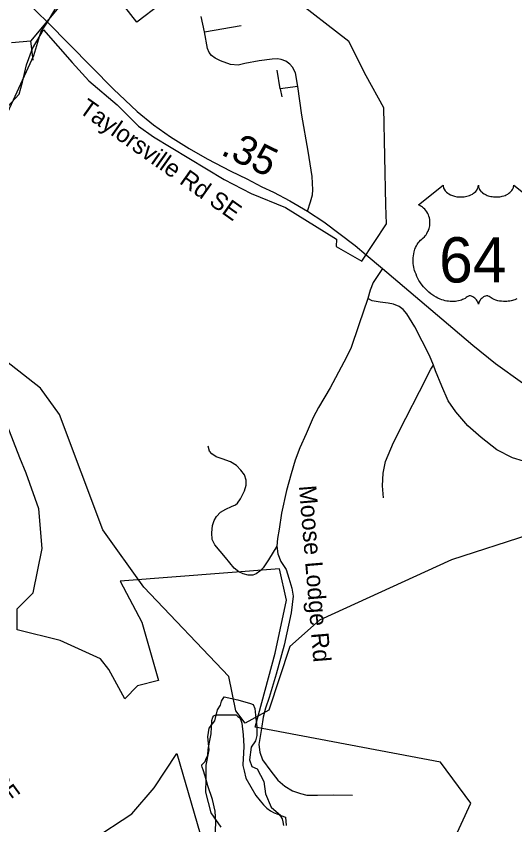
# Model space of a CAD drawing. Extents: x 1159738 to 1321356, y 736314 to 882035.
# Drawn here: x 1258568 to 1260713, y 797182 to 800663 of the extents above; entities that cross this region are included whole.
import ezdxf

# ---------------------------------------------------------------- set-up
doc = ezdxf.new("R2010")
doc.units = 0
for name, color, linetype in [('Exist Boundary Political City Limit New', 7, 'Continuous'), ('Exist Hydrographic Creek Single Shore', 7, 'Continuous'), ('Exist Hydrographic Misc Water Feature', 7, 'Continuous'), ('Exist Hydrographic Pond Under 1500 Sq Ft', 7, 'Continuous'), ('Exist Road Non-System Type 51', 7, 'Continuous'), ('Exist Road Non-System Type 51 Label', 7, 'Continuous'), ('Exist Road Primary US Attributed', 7, 'Continuous'), ('Exist Road Primary US Label', 7, 'Continuous'), ('Exist Road Primary US Mileage Hundredths English Label', 7, 'Continuous'), ('Exist Road Primary US Shield CELL', 7, 'Continuous'), ('Exist Road Primary US Shield Number Label', 7, 'Continuous'), ('Exist Road Primary US Structure Culvert CELL', 7, 'Continuous'), ('Map Preparation Boundary City Limit Buffer Line', 7, 'Continuous')]:
    doc.layers.add(name, color=color, linetype=linetype)

msp = doc.modelspace()

# ---------------------------------------------------------------- linework, layer by layer
at = {"layer": 'Exist Boundary Political City Limit New'}
msp.add_line((1259159.4, 800143.8), (1259462.2, 799959.8), dxfattribs=at)
for points in [[(1259462.2, 799959.8), (1259579, 799900.3), (1259726.3, 799839.4), (1259946.4, 799702.7), (1259944.7, 799671.6), (1260055.6, 799609), (1260161.8, 799769.3), (1260158, 799849.9), (1260149.4, 800268.1), (1260073, 800406.9), (1259999, 800554.9), (1259751.7, 800748.4)], [(1259188.8, 800714.2), (1259086.5, 800637.4), (1259035.3, 800702.8)], [(1258531.6, 800273.7), (1258581.1, 800327.9), (1258595.3, 800379.1), (1258612.4, 800453.1), (1258637.9, 800524.6), (1258686.3, 800603.9)], [(1258686.3, 800603.9), (1258808.7, 800463.5), (1258880, 800385.4), (1259002.2, 800281.6), (1259094.8, 800190.4), (1259159.4, 800143.8)], [(1258583.8, 798762.6), (1258529.7, 798902)], [(1260282.4, 796752.1), (1260524, 797275.6), (1260393.2, 797452.1), (1259596.6, 797602.9), (1259681.6, 797921.7), (1259730.7, 798149.9), (1259700.4, 798284.1), (1259015.5, 798230.4), (1259109.3, 798054), (1259180.4, 797803.6), (1259089.4, 797780.8), (1259035.4, 797723.9), (1258967.1, 797851.2), (1258930.6, 797896.1), (1258757.2, 797975.8), (1258572.4, 798021.3), (1258572.4, 798112.4), (1258640.7, 798180.7), (1258680.5, 798371.3), (1258665.8, 798542.8), (1258611.2, 798695.9), (1258583.8, 798762.6)], [(1258895.2, 797117.1), (1259065.2, 797229), (1259162.4, 797340.9), (1259258.9, 797489), (1259421, 796931.3)]]:
    msp.add_lwpolyline(points, dxfattribs=at)
at = {"layer": 'Exist Hydrographic Creek Single Shore'}
for points in [[(1258644.3, 800494.6), (1258674.9, 800593.8), (1258703.3, 800637.3), (1258735.1, 800690), (1258778.8, 800789.5)], [(1258136.9, 799600.7), (1258466.9, 800109.4), (1258644.3, 800494.6)]]:
    msp.add_lwpolyline(points, dxfattribs=at)
at = {"layer": 'Exist Hydrographic Misc Water Feature'}
for points in [[(1259872.9, 798062.5), (1259745, 797950.1), (1259654.9, 797676.2), (1259552.9, 797619.1), (1259512.9, 797672.4), (1259483, 797820.7), (1259117.9, 798205.6), (1258940.9, 798452.1), (1258753.9, 798948.2), (1258672.9, 799061.4), (1258345.9, 799317.5), (1258136.9, 799600.7)], [(1265378, 795998.8), (1265354.1, 796691.9), (1265315, 796817.5), (1265233.1, 796894.6), (1264910, 796953.6), (1264217, 797289.2), (1263563, 797463.2), (1262571, 797811.4), (1262431, 797889.6), (1262318, 798036.4), (1262295, 798128.7), (1262312.9, 798525.6), (1262247.9, 798579.4), (1261881, 798586.7), (1260777, 798431.6), (1260441, 798323.5), (1259872.9, 798062.5)], [(1259424.7, 797129), (1259426.3, 797190.9), (1259423.7, 797241.1), (1259413, 797291.4), (1259392.5, 797349.9), (1259381.6, 797392.2), (1259372.2, 797418.5), (1259368.5, 797430.6), (1259366.7, 797436.6), (1259366.7, 797440.6), (1259370.8, 797444.6), (1259377.1, 797450.4), (1259381.1, 797454.3), (1259385.5, 797468.2), (1259391.9, 797482.1), (1259394.4, 797506), (1259399.3, 797537.9), (1259406.2, 797573.8), (1259409.7, 797631.7), (1259414.1, 797645.6), (1259418.2, 797651.4), (1259426.3, 797655.3), (1259438.3, 797655), (1259484.3, 797655.8)], [(1259484.3, 797655.8), (1259490.3, 797655.6), (1259502.4, 797655.3), (1259508.3, 797655.1), (1259514.4, 797655), (1259522.2, 797648.8), (1259530.1, 797642.6), (1259533.9, 797632.5), (1259539.5, 797620.3), (1259544.2, 797570.2), (1259547, 797520.1), (1259546.2, 797490), (1259543, 797442.1), (1259542.9, 797438.1), (1259548.2, 797413.9), (1259555.5, 797383.7), (1259599.5, 797308.6), (1259617, 797286.1), (1259632.5, 797267.7), (1259646.1, 797253.3), (1259661.8, 797243), (1259677.6, 797234.5), (1259693.5, 797228), (1259697.5, 797226), (1259705.4, 797219.7), (1259713, 797207.6), (1259714.7, 797195.5), (1259718.2, 797179.4)]]:
    msp.add_lwpolyline(points, dxfattribs=at)
at = {"layer": 'Exist Hydrographic Pond Under 1500 Sq Ft'}
msp.add_lwpolyline([(1259449.3, 797172.2), (1259407.6, 797234), (1259383.4, 797322.8), (1259386.1, 797380.7), (1259384.7, 797438.5), (1259398.3, 797505.2), (1259392.9, 797560.3), (1259398.3, 797598), (1259422.5, 797630.3), (1259434.6, 797677.4), (1259446.7, 797697.6), (1259452, 797715.1), (1259462.8, 797732.5), (1259522, 797720.4), (1259575.8, 797704.2), (1259587.9, 797700.2), (1259594.6, 797682.7), (1259597.3, 797654.4), (1259602.7, 797604.7), (1259604, 797567), (1259597.3, 797544.1), (1259578.5, 797517.2), (1259571.7, 797462.1), (1259581.2, 797433.8), (1259605.4, 797423), (1259633.6, 797369.2), (1259640.3, 797315.4), (1259664.5, 797257.5), (1259706.2, 797222.6), (1259726.2, 797215.2), (1259728.9, 797178.9)], dxfattribs=at)
at = {"layer": 'Exist Road Non-System Type 51'}
for points in [[(1259378.4, 800595.8), (1259364, 800661.6)], [(1259820.7, 799824.2), (1259834.3, 799864), (1259842.6, 799893.5), (1259844.1, 799916.2), (1259841.1, 799973.6), (1259823.7, 800081.7), (1259797.3, 800237.5), (1259779.3, 800360.1), (1259769.4, 800419.1), (1259757.3, 800444.1), (1259745.3, 800456.9), (1259728.6, 800469.8), (1259708.2, 800476.6), (1259691.6, 800479.6), (1259668.9, 800478.8), (1259613, 800470.5), (1259551.1, 800459.9), (1259522.4, 800452.4), (1259490.6, 800455.4), (1259446.8, 800471.3), (1259424.2, 800481.9), (1259408.6, 800494.5), (1259398, 800506.6), (1259390.5, 800524), (1259378.4, 800595.8), (1259535.5, 800623.1)], [(1259704.4, 800350.2), (1259691.5, 800430.4)], [(1259779.3, 800360.1), (1259704.4, 800350.2)], [(1259704.4, 800350.2), (1259710.4, 800316.2)], [(1260144.4, 799577.2), (1260103.4, 799517.1), (1260090.4, 799483.8), (1260080.3, 799447.4)], [(1260080.3, 799447.4), (1260041.9, 799334.7), (1260007.1, 799233.3), (1259977.6, 799174.3), (1259918.6, 799062.9), (1259869.2, 798978.3), (1259845.8, 798935.2), (1259814.9, 798864.9), (1259787.7, 798805), (1259768.1, 798751.6), (1259750.3, 798693.5), (1259731.6, 798620.8), (1259710.1, 798524.3), (1259698.9, 798454.9), (1259692.4, 798415.1), (1259689.5, 798381.4)], [(1260363.5, 799160.5), (1260345.5, 799203.1), (1260283.1, 799326.4), (1260248.6, 799381.9), (1260232.9, 799400.7), (1260215.2, 799413.9), (1260191.8, 799423.5), (1260168.5, 799428.1), (1260133.5, 799431.7), (1260099.6, 799437.2), (1260080.3, 799447.4)], [(1260147.7, 798590.3), (1260143.2, 798642), (1260146.2, 798695.3), (1260156.9, 798745.5), (1260191.9, 798827.7), (1260243.6, 798932.8), (1260302.9, 799046.9), (1260351.6, 799144.3), (1260363.5, 799160.5)], [(1261908.9, 798665.9), (1261720.4, 798650.7), (1261490.7, 798649.2), (1261352.3, 798662.9), (1261102.8, 798697.9), (1260924.8, 798716.2), (1260827.5, 798731.4), (1260750.6, 798747.8), (1260703, 798761.8), (1260636, 798796.3), (1260568.6, 798849.5), (1260510.8, 798899.8), (1260459.7, 798959.3), (1260426.8, 799007.5), (1260398.9, 799069.9), (1260371.5, 799135.8), (1260363.5, 799160.5)], [(1259689.5, 798381.4), (1259653.1, 798322.4), (1259630.6, 798289), (1259616.4, 798274), (1259600.6, 798262.3), (1259585.6, 798257.3), (1259566.4, 798256.5), (1259544.7, 798262.3), (1259526.3, 798271.5), (1259505.5, 798287.4), (1259467.9, 798333.3), (1259422.1, 798387.5), (1259411.2, 798410.1), (1259409.6, 798439.3), (1259412.1, 798470.2), (1259420.4, 798492.7), (1259430.4, 798509.4), (1259447.1, 798528.6), (1259469.6, 798541.1), (1259493.8, 798552), (1259512.2, 798559.5), (1259520.5, 798567), (1259533, 798586.2), (1259549.7, 798620.4), (1259557.1, 798645), (1259557.1, 798665.8), (1259550.5, 798688.4), (1259534.6, 798709.2), (1259515.4, 798729.3), (1259489.6, 798745.1), (1259453.7, 798757.6), (1259427.8, 798766), (1259409.5, 798778.5), (1259399.5, 798791), (1259394.5, 798812.7)], [(1259689.5, 798381.4), (1259693.3, 798348.6), (1259706.4, 798315.8), (1259728.9, 798281.2), (1259741, 798244.6), (1259754.1, 798201.5), (1259759.8, 798166.9), (1259751.3, 798094.7), (1259720.5, 797955.7), (1259686.7, 797830.1), (1259655.9, 797731), (1259640.9, 797684.5), (1259630.6, 797646.1), (1259623.1, 797596.4), (1259611.9, 797528), (1259615.6, 797495.4), (1259627.8, 797461.7), (1259663.4, 797412.9), (1259694.2, 797374.9), (1259723.2, 797348.7), (1259756.9, 797328.1), (1259790.6, 797316.8), (1259818.7, 797310.3), (1259863.7, 797309.4), (1259933.9, 797311.2), (1260014.4, 797309.4)]]:
    msp.add_lwpolyline(points, dxfattribs=at)
at = {"layer": 'Exist Road Primary US Attributed'}
for points in [[(1258614.2, 800724.1), (1258703.3, 800637.3), (1258986.9, 800349.4), (1259037.3, 800301), (1259089.1, 800253.3), (1259159.3, 800195.2), (1259232.6, 800143.3), (1259312, 800093.4), (1259389.3, 800048.6), (1259492.1, 799996.7), (1259560.1, 799963.3), (1259625.3, 799929), (1259674.9, 799905.1), (1259745.9, 799868.1), (1259820.7, 799824.2), (1259891.8, 799778.1), (1260027, 799676.5), (1260073.6, 799636.2)], [(1260073.6, 799636.2), (1260144.4, 799577.2), (1260446, 799320.3), (1260532, 799247.3), (1260630.6, 799168.2), (1260746.7, 799084.5)]]:
    msp.add_lwpolyline(points, dxfattribs=at)
at = {"layer": 'Exist Road Primary US Shield CELL'}
msp.add_lwpolyline([(1260722.2, 799446.2), (1260712.8, 799442.6), (1260697.1, 799438.3), (1260691.4, 799437.1), (1260684.6, 799436.1), (1260678.2, 799435.4), (1260672.1, 799435.1), (1260663.8, 799435.1), (1260655.6, 799435.7), (1260647.8, 799436.8), (1260639.7, 799438.5), (1260631.2, 799441), (1260623.5, 799444), (1260615.8, 799447.9), (1260602.6, 799456.2), (1260598.8, 799458.2), (1260596.7, 799458.7), (1260591.6, 799459), (1260586.8, 799458), (1260581.9, 799456), (1260579, 799454.5), (1260575.1, 799451.9), (1260572, 799449.5), (1260568.4, 799446.1), (1260565.9, 799443.2), (1260564, 799440.9), (1260560.3, 799435.1), (1260559, 799432.3), (1260557.6, 799428.7), (1260556.4, 799423.5), (1260554.7, 799430.1), (1260552.7, 799434.5), (1260550.5, 799438.3), (1260548.1, 799441.6), (1260544.4, 799445.9), (1260541.1, 799449.1), (1260537.1, 799452.3), (1260532.8, 799454.9), (1260529.4, 799456.7), (1260526.3, 799457.9), (1260522.4, 799458.8), (1260519.3, 799459.1), (1260516.7, 799459), (1260513.2, 799458.2), (1260508.4, 799454.7), (1260503.8, 799451.6), (1260498.9, 799448.5), (1260493, 799445.4), (1260488.6, 799443.4), (1260483.5, 799441.3), (1260477.5, 799439.3), (1260470.9, 799437.6), (1260464.2, 799436.3), (1260458.3, 799435.4), (1260452, 799434.8), (1260446.3, 799434.6), (1260440.3, 799434.7), (1260434.7, 799435.1), (1260428.2, 799435.7), (1260420.2, 799436.9), (1260413.6, 799438.4), (1260406.5, 799440.3), (1260399.3, 799442.5), (1260391.6, 799445.5), (1260381.9, 799449.7), (1260375.2, 799453.2), (1260364.6, 799459.2), (1260352.2, 799467.8), (1260342.8, 799475.4), (1260335.9, 799481.7), (1260325.8, 799492), (1260319.9, 799498.7), (1260310.6, 799510.7), (1260304.6, 799519.5), (1260300.7, 799525.9), (1260295.1, 799536.2), (1260292, 799542.6), (1260288, 799552.1), (1260284.8, 799560.7), (1260282.2, 799568.8), (1260280.7, 799574), (1260278.7, 799583.1), (1260277.5, 799589.6), (1260276.3, 799598.5), (1260275.7, 799607.8), (1260275.5, 799616.4), (1260275.8, 799623.6), (1260276.6, 799631.9), (1260278, 799640.8), (1260279.7, 799648.4), (1260281.2, 799653.9), (1260283.5, 799660.5), (1260286.5, 799667.9), (1260290, 799674.9), (1260293.3, 799680.7), (1260297.5, 799687), (1260301.7, 799692.4), (1260307.1, 799698.3), (1260312.8, 799703.7), (1260317.9, 799707.9), (1260324.1, 799713.9), (1260327.3, 799717.5), (1260331.2, 799722.6), (1260334.2, 799727.3), (1260336.7, 799731.5), (1260339.9, 799737.8), (1260341.9, 799742.4), (1260344.3, 799749.6), (1260345.5, 799754.6), (1260346.8, 799761.1), (1260347.6, 799767.1), (1260347.9, 799774.7), (1260347.7, 799781), (1260346.9, 799788.4), (1260345.5, 799795.4), (1260343.9, 799801.6), (1260341.2, 799808.6), (1260338.8, 799813.7), (1260334.7, 799820.7), (1260330.2, 799827.2), (1260325.5, 799832.5), (1260320.8, 799837.2), (1260316.3, 799840.7), (1260312, 799843.8), (1260306.6, 799847), (1260301.4, 799849.6), (1260298.1, 799850.9), (1260404.4, 799935.6), (1260404.7, 799931.2), (1260405.7, 799926), (1260406.6, 799923.3), (1260409, 799918.1), (1260413, 799912), (1260418.6, 799906.1), (1260425, 799900.8), (1260429.2, 799898.1), (1260436.5, 799894.2), (1260444.7, 799890.7), (1260453.9, 799888.1), (1260463.2, 799886.2), (1260473.5, 799885.1), (1260483.6, 799884.9), (1260494.5, 799885.7), (1260506.5, 799888), (1260512.1, 799889.5), (1260518.3, 799891.6), (1260524.1, 799894), (1260530.5, 799897.4), (1260535.5, 799900.7), (1260539.5, 799903.5), (1260545.2, 799909), (1260549.7, 799914.5), (1260551.5, 799917.7), (1260553.2, 799920.7), (1260555.4, 799927.1), (1260556, 799929.9), (1260556.5, 799935.8), (1260556.9, 799930.9), (1260557.4, 799927.8), (1260558.2, 799924.8), (1260559.4, 799921.6), (1260561.7, 799917.1), (1260564.2, 799913.3), (1260568.9, 799907.7), (1260571.9, 799904.9), (1260574.6, 799902.7), (1260581.8, 799897.8), (1260590.2, 799893.5), (1260594.4, 799891.7), (1260598.7, 799890.2), (1260604.1, 799888.5), (1260609.6, 799887.2), (1260615.2, 799886.3), (1260620.8, 799885.5), (1260626.6, 799885), (1260631.3, 799884.9), (1260637.1, 799885), (1260642.4, 799885.3), (1260647.9, 799885.9), (1260653.9, 799886.9), (1260658.7, 799888), (1260665.1, 799889.7), (1260670.9, 799891.7), (1260676, 799893.9), (1260682.6, 799897.4), (1260687.9, 799900.7), (1260691.8, 799903.9), (1260696.4, 799908.1), (1260700.8, 799913.2), (1260703.4, 799916.9), (1260705.2, 799920.8), (1260706.9, 799924.8), (1260708, 799929), (1260708.5, 799932.8), (1260708.6, 799935.9), (1260814.8, 799851.3)], dxfattribs=at)
at = {"layer": 'Exist Road Primary US Structure Culvert CELL'}
for p in [(1258757, 800709.5), (1258547.8, 800550.6), (1258641.1, 800473.7)]:
    msp.add_line(p, (1258630.9, 800556.4), dxfattribs=at)
at = {"layer": 'Map Preparation Boundary City Limit Buffer Line'}
msp.add_line((1259159.4, 800143.8), (1259462.2, 799959.8), dxfattribs=at)
for points in [[(1259462.2, 799959.8), (1259579, 799900.3), (1259726.3, 799839.4), (1259946.4, 799702.7), (1259944.7, 799671.6), (1260055.6, 799609), (1260161.8, 799769.3), (1260158, 799849.9), (1260149.4, 800268.1), (1260073, 800406.9), (1259999, 800554.9), (1259751.7, 800748.4)], [(1259188.8, 800714.2), (1259086.5, 800637.4), (1259035.3, 800702.8)], [(1258531.6, 800273.7), (1258581.1, 800327.9), (1258595.3, 800379.1), (1258612.4, 800453.1), (1258637.9, 800524.6), (1258686.3, 800603.9)], [(1258686.3, 800603.9), (1258808.7, 800463.5), (1258880, 800385.4), (1259002.2, 800281.6), (1259094.8, 800190.4), (1259159.4, 800143.8)], [(1258583.8, 798762.6), (1258529.7, 798902)], [(1260282.4, 796752.1), (1260524, 797275.6), (1260393.2, 797452.1), (1259596.6, 797602.9), (1259681.6, 797921.7), (1259730.7, 798149.9), (1259700.4, 798284.1), (1259015.5, 798230.4), (1259109.3, 798054), (1259180.4, 797803.6), (1259089.4, 797780.8), (1259035.4, 797723.9), (1258967.1, 797851.2), (1258930.6, 797896.1), (1258757.2, 797975.8), (1258572.4, 798021.3), (1258572.4, 798112.4), (1258640.7, 798180.7), (1258680.5, 798371.3), (1258665.8, 798542.8), (1258611.2, 798695.9), (1258583.8, 798762.6)], [(1258895.2, 797117.1), (1259065.2, 797229), (1259162.4, 797340.9), (1259258.9, 797489), (1259421, 796931.3)]]:
    msp.add_lwpolyline(points, dxfattribs=at)

# ---------------------------------------------------------------- texts
at = {"layer": 'Exist Road Non-System Type 51 Label'}
for s, rotation, p in [('Moose Lodge Rd', 274.7523, (1259783.9, 798640.8)), ('Tremont Cir SE', 305.9074, (1258123.9, 797827.7))]:
    msp.add_text(s, height=75, rotation=rotation, dxfattribs=at).set_placement(p)
at = {"layer": 'Exist Road Primary US Label'}
msp.add_text('Taylorsville Rd SE', height=75, rotation=324.731, dxfattribs=at).set_placement((1258833.8, 800251.6))
at = {"layer": 'Exist Road Primary US Mileage Hundredths English Label'}
msp.add_text('.35', height=125, rotation=334.1271, dxfattribs=at).set_placement((1259443.7, 800069.6))
at = {"layer": 'Exist Road Primary US Shield Number Label'}
msp.add_text('64', height=195, dxfattribs=at).set_placement((1260387.3, 799516.8))

doc.saveas('drawing.dxf')
